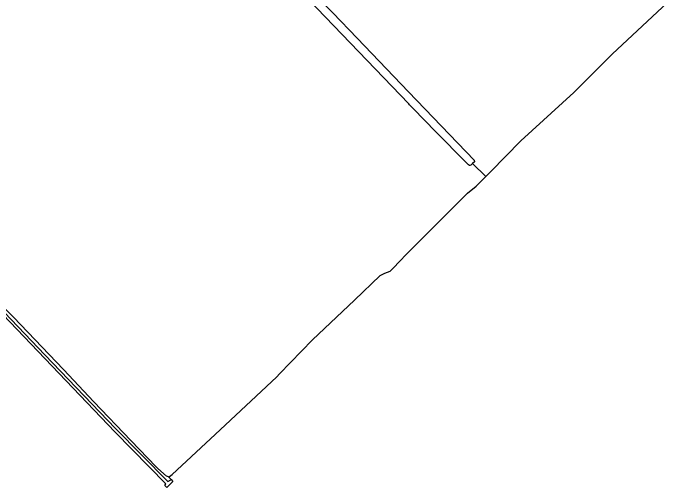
# Model space of a CAD drawing. Extents: x 136000 to 141000, y 400494 to 402006.
# Drawn here: x 140394.2 to 140630.7, y 400515.5 to 400682.3 of the extents above; entities that cross this region are included whole.
import ezdxf

# ---------------------------------------------------------------- set-up
doc = ezdxf.new("R2010")
doc.units = 0
doc.layers.add('gx-grn-maaiveld', color=7, linetype='Continuous')

msp = doc.modelspace()

# ---------------------------------------------------------------- linework, layer by layer
at = {"layer": 'gx-grn-maaiveld'}
for p, q in [((140560.4, 400624.98), (140555.72, 400629.49)), ((140449.68, 400518.29), (140448.8, 400519.23))]:
    msp.add_line(p, q, dxfattribs=at)
for points in [[(140555.72, 400629.49), (140555.1, 400628.91), (140554.83, 400628.87), (140554.72, 400628.85), (140554.3, 400629.07), (140541.91, 400641.64), (140539.78, 400643.82), (140533.89, 400649.87), (140533.61, 400650.16), (140533.31, 400650.47), (140495.07, 400690.38), (140478.1, 400707.8), (140477.97, 400708.26), (140478.74, 400708.98)], [(140478.74, 400708.98), (140479.67, 400709.85), (140480.2, 400709.69), (140506.58, 400682.49), (140515.12, 400673.6), (140533.25, 400654.71), (140556.31, 400630.65), (140556.41, 400630.14), (140555.72, 400629.49)], [(140560.4, 400624.98), (140560.76, 400625.34), (140561.34, 400625.91), (140562.01, 400626.6), (140572.71, 400637.52), (140591.34, 400654.57), (140605, 400668.14), (140625.93, 400687.78), (140626.17, 400687.92), (140626.79, 400688.28), (140630.61, 400692.55), (140630.68, 400692.71)], [(140289.39, 400682.06), (140289.92, 400681.03), (140304.82, 400665.38), (140338.77, 400630.69), (140357.46, 400611.02), (140376.48, 400591.38), (140386.29, 400581.98), (140405.3, 400562.19), (140430.09, 400536.34), (140448.55, 400517.66), (140449.56, 400518.22), (140449.68, 400518.29)], [(140444.42, 400522.83), (140435.48, 400532.04), (140422.52, 400545.71), (140411.89, 400557.08), (140394.24, 400575.47), (140381.52, 400588.04), (140370.42, 400599.16), (140360.91, 400608.83), (140353.13, 400616.94), (140346.59, 400623.47), (140341.65, 400628.89), (140332.38, 400639.08), (140329.35, 400642.05)], [(140448.8, 400519.23), (140449.1, 400519.44), (140450.02, 400520.1), (140466.96, 400535.79), (140486.92, 400554.44), (140487.88, 400555.55), (140499.4, 400567.49), (140514.28, 400581.45), (140523.23, 400590.1), (140524.93, 400590.97), (140526.72, 400591.67), (140531.22, 400596.19), (140531.35, 400596.41), (140553.96, 400619.12), (140556.99, 400621.59), (140560.4, 400624.98)], [(140449.68, 400518.29), (140450.28, 400517.64), (140448.18, 400515.51), (140447.46, 400516.25), (140447.81, 400516.79), (140430.03, 400534.99), (140383.01, 400584.12), (140380.54, 400586.27), (140379.81, 400586.38), (140379.11, 400586.06), (140378.98, 400586.23), (140378.54, 400586.83)], [(140448.8, 400519.23), (140448.07, 400519.47), (140444.99, 400522.25), (140444.42, 400522.83)]]:
    msp.add_lwpolyline(points, dxfattribs=at)

doc.saveas('drawing.dxf')
